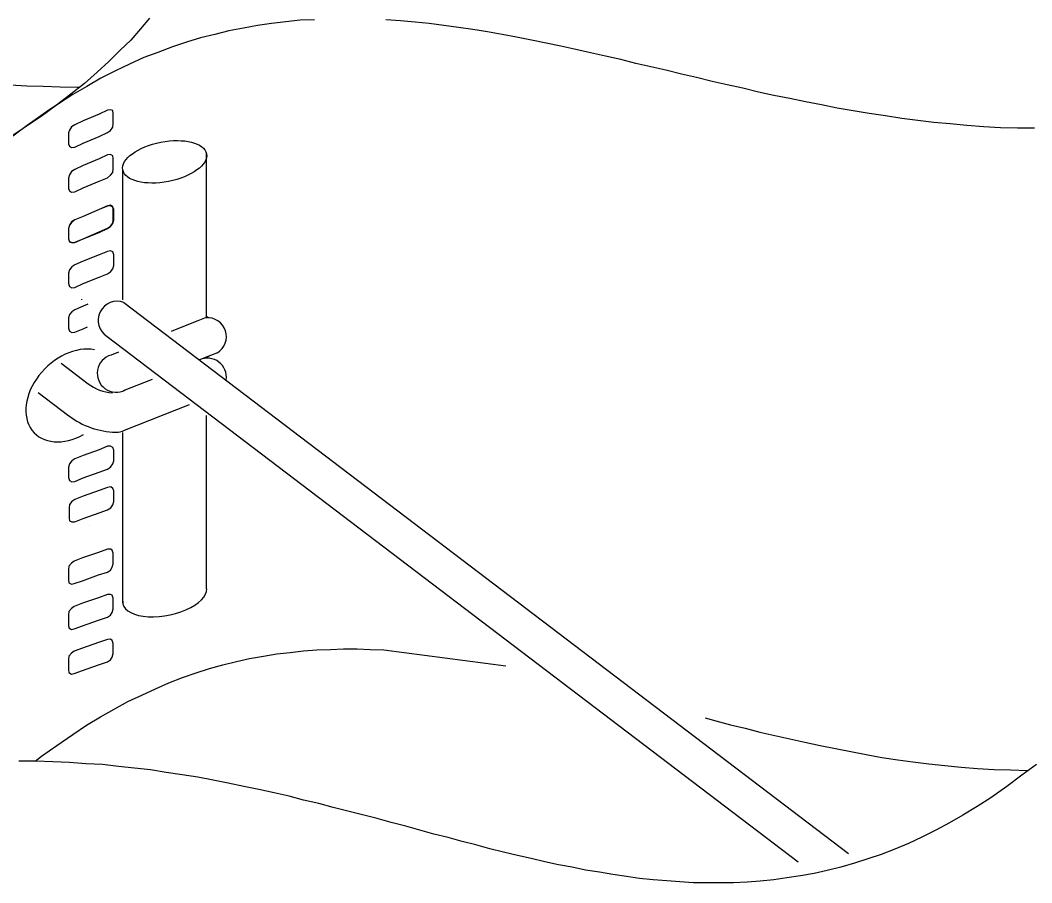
# Model space of a CAD drawing. Extents: x 638850 to 644908, y 297188 to 298900.
# Drawn here: x 639346.39 to 639378.52, y 297783.79 to 297811.19 of the extents above; entities that cross this region are included whole.
import ezdxf

# ---------------------------------------------------------------- set-up
doc = ezdxf.new("R2010")
doc.units = 0
for name, color, linetype in [('1', 7, 'Continuous'), ('16', 7, 'Continuous'), ('18', 7, 'Continuous'), ('2', 7, 'Continuous'), ('8', 7, 'Continuous')]:
    doc.layers.add(name, color=color, linetype=linetype)

msp = doc.modelspace()

# ---------------------------------------------------------------- linework, layer by layer
at = {"layer": '1'}
for p, q in [((639349.684, 297802.225), (639372.701, 297784.725)), ((639349.684, 297802.225), (639372.701, 297784.725)), ((639352.352, 297801.763), (639351.182, 297801.303)), ((639352, 297801.625), (639351.182, 297801.303)), ((639349.154, 297801.145), (639371.101, 297784.46)), ((639349.154, 297801.145), (639371.101, 297784.46)), ((639349.515, 297800.648), (639349.277, 297800.555)), ((639352.653, 297800.623), (639352.217, 297800.452)), ((639352.366, 297800.511), (639352.217, 297800.452)), ((639347.69, 297800.294), (639348.549, 297799.641)), ((639350.584, 297799.776), (639349.658, 297799.412)), ((639346.964, 297799.364), (639347.936, 297798.625)), ((639351.762, 297798.971), (639349.688, 297798.156))]:
    msp.add_line(p, q, dxfattribs=at)
for centre, radius, start, end in [((639349.471, 297801.659), 0.604, 69.4352, 238.2663), ((639352.337, 297801.137), 0.603, 301.4958, 94.8509), ((639349.441, 297799.974), 0.603, 105.738, 298.6418), ((639352.336, 297799.851), 0.603, 351.7434, 114.1764), ((639349.396, 297800.756), 1.4, 232.7554, 266.8231), ((639349.497, 297800.679), 2.58, 232.7554, 268.4336), ((639349.433, 297798.703), 0.603, 269.4402, 296.3048)]:
    msp.add_arc(centre, radius, start, end, dxfattribs=at)
msp.add_ellipse((639350.978, 297806.691), major_axis=(1.33, 0.258), ratio=0.469634, dxfattribs=at)
for centre, major_axis, ratio, start_param, end_param in [((639348.046, 297799.27), (-1.203, -1.196), 0.717222, 3.599437, 7.477799), ((639350.981, 297792.914), (1.33, 0.258), 0.469634, 3.015321, 6.21927)]:
    msp.add_ellipse(centre, major_axis=major_axis, ratio=ratio, start_param=start_param, end_param=end_param, dxfattribs=at)
at = {"layer": '16'}
msp.add_line((639348.345, 297802.311), (639348.345, 297802.332), dxfattribs=at)
for points in [[(639349.16, 297807.623), (639349.254, 297807.683), (639349.33, 297807.791), (639349.346, 297807.901), (639349.346, 297807.901), (639349.346, 297807.977), (639349.346, 297808.147), (639349.346, 297808.225), (639349.346, 297808.225), (639349.33, 297808.317), (639349.254, 297808.347), (639349.16, 297808.333), (639349.16, 297808.333), (639348.898, 297808.209), (639348.387, 297807.993), (639348.126, 297807.869), (639348.126, 297807.869), (639348.018, 297807.807), (639347.955, 297807.699), (639347.926, 297807.607), (639347.926, 297807.607), (639347.926, 297807.515), (639347.926, 297807.359), (639347.926, 297807.267), (639347.926, 297807.267), (639347.955, 297807.189), (639348.018, 297807.143), (639348.126, 297807.159), (639348.126, 297807.159), (639348.387, 297807.283), (639348.898, 297807.499), (639349.16, 297807.623), (639349.16, 297807.623), (639349.16, 297807.623)], [(639349.16, 297806.187), (639349.254, 297806.263), (639349.33, 297806.357), (639349.346, 297806.465), (639349.346, 297806.465), (639349.346, 297806.541), (639349.346, 297806.711), (639349.346, 297806.803), (639349.346, 297806.803), (639349.33, 297806.881), (639349.254, 297806.927), (639349.16, 297806.911), (639349.16, 297806.911), (639348.898, 297806.789), (639348.387, 297806.573), (639348.126, 297806.449), (639348.126, 297806.449), (639348.018, 297806.387), (639347.955, 297806.279), (639347.926, 297806.171), (639347.926, 297806.171), (639347.926, 297806.092), (639347.926, 297805.939), (639347.926, 297805.847), (639347.926, 297805.847), (639347.955, 297805.768), (639348.018, 297805.723), (639348.126, 297805.739), (639348.126, 297805.739), (639348.387, 297805.863), (639348.898, 297806.079), (639349.16, 297806.187), (639349.16, 297806.187), (639349.16, 297806.187)], [(639349.16, 297804.586), (639349.254, 297804.648), (639349.33, 297804.742), (639349.346, 297804.85), (639349.346, 297804.85), (639349.346, 297804.942), (639349.346, 297805.096), (639349.346, 297805.188), (639349.346, 297805.188), (639349.33, 297805.266), (639349.254, 297805.312), (639349.16, 297805.298), (639349.16, 297805.298), (639348.898, 297805.174), (639348.387, 297804.958), (639348.126, 297804.85), (639348.126, 297804.85), (639348.018, 297804.788), (639347.955, 297804.68), (639347.926, 297804.572), (639347.926, 297804.572), (639347.926, 297804.494), (639347.926, 297804.324), (639347.926, 297804.248), (639347.926, 297804.248), (639347.955, 297804.154), (639348.018, 297804.124), (639348.126, 297804.14), (639348.126, 297804.14), (639348.387, 297804.248), (639348.898, 297804.464), (639349.16, 297804.586), (639349.16, 297804.586), (639349.16, 297804.586)], [(639349.16, 297804.572), (639349.254, 297804.634), (639349.33, 297804.729), (639349.362, 297804.837), (639349.362, 297804.837), (639349.362, 297804.928), (639349.362, 297805.082), (639349.362, 297805.174), (639349.362, 297805.174), (639349.33, 297805.252), (639349.254, 297805.298), (639349.16, 297805.282), (639349.16, 297805.282), (639348.898, 297805.174), (639348.387, 297804.958), (639348.126, 297804.85), (639348.126, 297804.85), (639348.034, 297804.775), (639347.955, 297804.68), (639347.926, 297804.572), (639347.926, 297804.572), (639347.926, 297804.496), (639347.926, 297804.326), (639347.926, 297804.248), (639347.926, 297804.248), (639347.955, 297804.156), (639348.034, 297804.124), (639348.126, 297804.124), (639348.126, 297804.124), (639348.387, 297804.248), (639348.898, 297804.451), (639349.16, 297804.572), (639349.16, 297804.572), (639349.16, 297804.572)], [(639349.16, 297803.136), (639349.254, 297803.198), (639349.33, 297803.292), (639349.362, 297803.4), (639349.362, 297803.4), (639349.362, 297803.492), (639349.362, 297803.646), (639349.362, 297803.738), (639349.362, 297803.738), (639349.33, 297803.832), (639349.254, 297803.862), (639349.16, 297803.846), (639349.16, 297803.846), (639348.898, 297803.738), (639348.387, 297803.538), (639348.126, 297803.414), (639348.126, 297803.414), (639348.034, 297803.352), (639347.955, 297803.26), (639347.926, 297803.152), (639347.926, 297803.152), (639347.926, 297803.074), (639347.926, 297802.906), (639347.926, 297802.828), (639347.926, 297802.828), (639347.955, 297802.736), (639348.034, 297802.69), (639348.126, 297802.704), (639348.126, 297802.704), (639348.387, 297802.828), (639348.898, 297803.028), (639349.16, 297803.136), (639349.16, 297803.136), (639349.16, 297803.136)], [(639348.541, 297802.167), (639348.387, 297802.102), (639348.126, 297801.994), (639348.126, 297801.994), (639348.034, 297801.931), (639347.955, 297801.84), (639347.926, 297801.732), (639347.926, 297801.732), (639347.926, 297801.64), (639347.926, 297801.483), (639347.926, 297801.408), (639347.926, 297801.408), (639347.955, 297801.313), (639348.034, 297801.267), (639348.126, 297801.283), (639348.126, 297801.283), (639348.387, 297801.391), (639348.527, 297801.446)], [(639349.16, 297796.928), (639349.254, 297796.99), (639349.33, 297797.098), (639349.362, 297797.19), (639349.362, 297797.19), (639349.362, 297797.285), (639349.362, 297797.439), (639349.362, 297797.53), (639349.362, 297797.53), (639349.33, 297797.622), (639349.254, 297797.655), (639349.16, 297797.655), (639349.16, 297797.655), (639348.898, 297797.547), (639348.387, 297797.36), (639348.126, 297797.252), (639348.126, 297797.252), (639348.034, 297797.19), (639347.955, 297797.098), (639347.926, 297796.99), (639347.926, 297796.99), (639347.926, 297796.899), (639347.926, 297796.742), (639347.926, 297796.666), (639347.926, 297796.666), (639347.955, 297796.572), (639348.034, 297796.526), (639348.126, 297796.542), (639348.126, 297796.542), (639348.387, 297796.65), (639348.898, 297796.837), (639349.16, 297796.928), (639349.16, 297796.928), (639349.16, 297796.928)], [(639349.16, 297795.637), (639349.268, 297795.699), (639349.33, 297795.794), (639349.362, 297795.902), (639349.362, 297795.902), (639349.362, 297795.994), (639349.362, 297796.148), (639349.362, 297796.239), (639349.362, 297796.239), (639349.33, 297796.318), (639349.268, 297796.364), (639349.16, 297796.35), (639349.16, 297796.35), (639348.898, 297796.256), (639348.387, 297796.072), (639348.126, 297795.964), (639348.126, 297795.964), (639348.034, 297795.902), (639347.955, 297795.807), (639347.942, 297795.699), (639347.942, 297795.699), (639347.942, 297795.624), (639347.942, 297795.454), (639347.942, 297795.375), (639347.942, 297795.375), (639347.955, 297795.284), (639348.034, 297795.251), (639348.126, 297795.251), (639348.126, 297795.251), (639348.387, 297795.359), (639348.898, 297795.545), (639349.16, 297795.637), (639349.16, 297795.637), (639349.16, 297795.637)], [(639349.16, 297793.662), (639349.254, 297793.724), (639349.314, 297793.816), (639349.346, 297793.924), (639349.346, 297793.924), (639349.346, 297794.019), (639349.346, 297794.173), (639349.346, 297794.264), (639349.346, 297794.264), (639349.314, 297794.359), (639349.254, 297794.389), (639349.16, 297794.389), (639349.16, 297794.389), (639348.882, 297794.281), (639348.374, 297794.111), (639348.109, 297794.003), (639348.109, 297794.003), (639348.018, 297793.94), (639347.939, 297793.849), (639347.926, 297793.741), (639347.926, 297793.741), (639347.926, 297793.662), (639347.926, 297793.492), (639347.926, 297793.417), (639347.926, 297793.417), (639347.939, 297793.322), (639348.018, 297793.276), (639348.109, 297793.292), (639348.109, 297793.292), (639348.374, 297793.384), (639348.882, 297793.571), (639349.16, 297793.662), (639349.16, 297793.662), (639349.16, 297793.662)], [(639349.16, 297792.226), (639349.254, 297792.288), (639349.314, 297792.38), (639349.346, 297792.488), (639349.346, 297792.488), (639349.346, 297792.582), (639349.346, 297792.736), (639349.346, 297792.828), (639349.346, 297792.828), (639349.314, 297792.923), (639349.254, 297792.952), (639349.16, 297792.952), (639349.16, 297792.952), (639348.882, 297792.844), (639348.374, 297792.674), (639348.109, 297792.566), (639348.109, 297792.566), (639348.018, 297792.504), (639347.939, 297792.412), (639347.926, 297792.304), (639347.926, 297792.304), (639347.926, 297792.226), (639347.926, 297792.056), (639347.926, 297791.98), (639347.926, 297791.98), (639347.939, 297791.886), (639348.018, 297791.84), (639348.109, 297791.856), (639348.109, 297791.856), (639348.374, 297791.948), (639348.882, 297792.134), (639349.16, 297792.226), (639349.16, 297792.226), (639349.16, 297792.226)], [(639349.16, 297790.806), (639349.254, 297790.868), (639349.314, 297790.96), (639349.346, 297791.068), (639349.346, 297791.068), (639349.346, 297791.146), (639349.346, 297791.316), (639349.346, 297791.392), (639349.346, 297791.392), (639349.314, 297791.486), (639349.254, 297791.532), (639349.16, 297791.516), (639349.16, 297791.516), (639348.882, 297791.424), (639348.374, 297791.238), (639348.109, 297791.146), (639348.109, 297791.146), (639348.018, 297791.084), (639347.939, 297790.992), (639347.926, 297790.884), (639347.926, 297790.884), (639347.926, 297790.806), (639347.926, 297790.636), (639347.926, 297790.557), (639347.926, 297790.557), (639347.939, 297790.466), (639348.018, 297790.42), (639348.109, 297790.436), (639348.109, 297790.436), (639348.374, 297790.528), (639348.882, 297790.714), (639349.16, 297790.806), (639349.16, 297790.806), (639349.16, 297790.806)]]:
    msp.add_lwpolyline(points, dxfattribs=at)
at = {"layer": '18'}
for p, q in [((639348.595, 297795.127), (639348.595, 297795.127)), ((639348.595, 297793.081), (639348.595, 297793.081))]:
    msp.add_line(p, q, dxfattribs=at)
at = {"layer": '2'}
for p, q in [((639346.886, 297787.652), (639346.346, 297787.652)), ((639347.426, 297787.636), (639346.886, 297787.652)), ((639347.952, 297787.607), (639347.426, 297787.636)), ((639348.474, 297787.573), (639347.952, 297787.607)), ((639349.001, 297787.544), (639348.474, 297787.573)), ((639349.509, 297787.483), (639349.001, 297787.544)), ((639350.02, 297787.436), (639349.509, 297787.483)), ((639350.531, 297787.375), (639350.02, 297787.436)), ((639351.023, 297787.298), (639350.531, 297787.375)), ((639351.534, 297787.22), (639351.023, 297787.298)), ((639352.029, 297787.141), (639351.534, 297787.22)), ((639352.522, 297787.051), (639352.029, 297787.141)), ((639353.001, 297786.959), (639352.522, 297787.051)), ((639353.494, 297786.851), (639353.001, 297786.959)), ((639353.975, 297786.756), (639353.494, 297786.851)), ((639354.452, 297786.648), (639353.975, 297786.756)), ((639354.932, 297786.54), (639354.452, 297786.648)), ((639355.393, 297786.419), (639354.932, 297786.54)), ((639355.872, 297786.308), (639355.393, 297786.419)), ((639356.336, 297786.182), (639355.872, 297786.308)), ((639356.799, 297786.061), (639356.336, 297786.182)), ((639357.26, 297785.953), (639356.799, 297786.061)), ((639357.726, 297785.829), (639357.26, 297785.953)), ((639358.174, 297785.705), (639357.726, 297785.829)), ((639358.635, 297785.584), (639358.174, 297785.705)), ((639359.083, 297785.46), (639358.635, 297785.584)), ((639359.531, 297785.336), (639359.083, 297785.46)), ((639359.981, 297785.228), (639359.531, 297785.336)), ((639360.428, 297785.102), (639359.981, 297785.228)), ((639360.86, 297784.994), (639360.428, 297785.102)), ((639361.308, 297784.871), (639360.86, 297784.994)), ((639361.74, 297784.763), (639361.308, 297784.871)), ((639362.188, 297784.655), (639361.74, 297784.763)), ((639362.62, 297784.562), (639362.188, 297784.655)), ((639363.054, 297784.454), (639362.62, 297784.562)), ((639363.486, 297784.36), (639363.054, 297784.454)), ((639363.918, 297784.286), (639363.486, 297784.36)), ((639364.35, 297784.193), (639363.918, 297784.286))]:
    msp.add_line(p, q, dxfattribs=at)
for points in [[(639355.735, 297811.205), (639355.287, 297811.189), (639354.824, 297811.142), (639354.374, 297811.081), (639353.926, 297811.018), (639353.48, 297810.939), (639353.017, 297810.851), (639352.569, 297810.739), (639352.119, 297810.631), (639351.671, 297810.494), (639351.224, 297810.341), (639350.762, 297810.167), (639350.315, 297810.001), (639349.865, 297809.798), (639349.417, 297809.582), (639348.956, 297809.348), (639348.508, 297809.087), (639348.06, 297808.826), (639348.06, 297808.826), (639347.3, 297808.331), (639346.607, 297807.85), (639345.956, 297807.357)], [(639350.492, 297811.25), (639350.211, 297810.912), (639349.903, 297810.557), (639349.563, 297810.233), (639349.21, 297809.875), (639348.836, 297809.535), (639348.434, 297809.182), (639348.002, 297808.842), (639347.54, 297808.489), (639347.061, 297808.131), (639346.553, 297807.791), (639346.553, 297807.791), (639346.105, 297807.499)], [(639378.606, 297807.76), (639378.064, 297807.76), (639377.524, 297807.776), (639377, 297807.805), (639376.46, 297807.85), (639375.933, 297807.899), (639375.407, 297807.944), (639374.9, 297808.007), (639374.39, 297808.07), (639373.879, 297808.147), (639373.355, 297808.223), (639372.846, 297808.316), (639372.335, 297808.394), (639371.84, 297808.502), (639371.33, 297808.592), (639370.837, 297808.7), (639370.328, 297808.793), (639369.836, 297808.903), (639369.341, 297809.029), (639368.846, 297809.132), (639368.369, 297809.24), (639367.871, 297809.366), (639367.394, 297809.477), (639366.899, 297809.598), (639366.422, 297809.706), (639365.941, 297809.814), (639365.464, 297809.938), (639364.982, 297810.046), (639364.505, 297810.154), (639364.04, 297810.262), (639363.563, 297810.37), (639363.101, 297810.462), (639362.636, 297810.554), (639362.159, 297810.649), (639361.695, 297810.739), (639361.232, 297810.818), (639360.768, 297810.896), (639360.307, 297810.955), (639359.841, 297811.018), (639359.38, 297811.081), (639358.932, 297811.126), (639358.469, 297811.171), (639358.005, 297811.205)], [(639346.076, 297809.137), (639346.598, 297809.103), (639347.122, 297809.09), (639347.664, 297809.074), (639348.204, 297809.058), (639348.283, 297809.06)], [(639346.868, 297787.652), (639347.07, 297787.807), (639347.549, 297788.147), (639348.06, 297788.5), (639348.06, 297788.5), (639348.492, 297788.795), (639348.94, 297789.058), (639349.372, 297789.305), (639349.804, 297789.553), (639350.252, 297789.753), (639350.684, 297789.953), (639351.116, 297790.138), (639351.548, 297790.309), (639351.98, 297790.462), (639352.398, 297790.601), (639352.83, 297790.709), (639353.262, 297790.82), (639353.678, 297790.912), (639354.113, 297790.988), (639354.545, 297791.065), (639354.961, 297791.11), (639355.393, 297791.157), (639355.811, 297791.189), (639356.243, 297791.202), (639356.662, 297791.218), (639357.094, 297791.218), (639357.51, 297791.202), (639357.944, 297791.189), (639361.817, 297790.679)], [(639368.146, 297789.026), (639368.49, 297788.934), (639368.954, 297788.81), (639369.417, 297788.702), (639369.881, 297788.579), (639370.358, 297788.471), (639370.837, 297788.363), (639371.316, 297788.255), (639371.795, 297788.147), (639372.288, 297788.054), (639372.77, 297787.96), (639373.265, 297787.868), (639373.757, 297787.775), (639374.268, 297787.699), (639374.745, 297787.636), (639375.254, 297787.573), (639375.764, 297787.512), (639376.275, 297787.465), (639376.797, 297787.42), (639377.324, 297787.391), (639377.85, 297787.375), (639378.39, 297787.357), (639378.415, 297787.357)], [(639378.669, 297787.544), (639378.206, 297787.204), (639377.726, 297786.851), (639377.216, 297786.493), (639377.216, 297786.493), (639376.784, 297786.216), (639376.336, 297785.937), (639375.904, 297785.69), (639375.47, 297785.46), (639375.024, 297785.242), (639374.606, 297785.042), (639374.174, 297784.855), (639373.742, 297784.688), (639373.31, 297784.547), (639372.893, 297784.409), (639372.459, 297784.286), (639372.027, 297784.178), (639371.611, 297784.085), (639371.177, 297784.007), (639370.745, 297783.946), (639370.328, 297783.883), (639369.894, 297783.838), (639369.478, 297783.806), (639369.046, 297783.791), (639368.627, 297783.791), (639368.195, 297783.791), (639367.779, 297783.791), (639367.347, 297783.82), (639366.929, 297783.854), (639366.497, 297783.883), (639366.065, 297783.928), (639365.651, 297783.991), (639365.219, 297784.054), (639364.787, 297784.13), (639364.35, 297784.193)]]:
    msp.add_lwpolyline(points, dxfattribs=at)
at = {"layer": '8'}
for p, q in [((639352.308, 297801.767), (639352.308, 297806.95)), ((639349.648, 297802.31), (639349.648, 297806.433)), ((639352.308, 297793.124), (639352.308, 297798.631)), ((639349.648, 297792.687), (639349.648, 297798.095))]:
    msp.add_line(p, q, dxfattribs=at)

doc.saveas('drawing.dxf')
